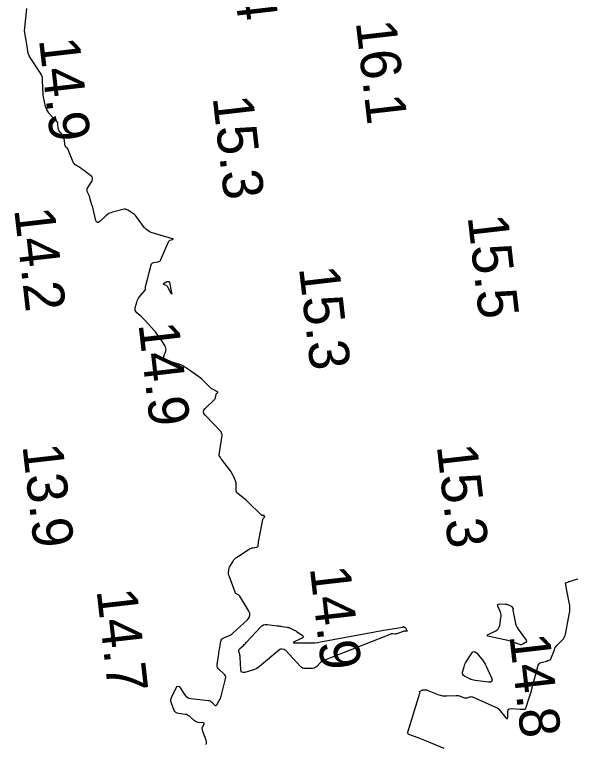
# Model space of a CAD drawing. Extents: x 1023796 to 1112670, y 656573 to 837340.
# Drawn here: x 1109781.9 to 1109851.9, y 681254.1 to 681344.7 of the extents above; entities that cross this region are included whole.
import ezdxf

# ---------------------------------------------------------------- set-up
doc = ezdxf.new("R2010")
doc.units = 0
doc.layers.add('V-CHAN-CONT-15FT', color=7, linetype='Continuous')
doc.layers.add('V-TOPO-SOUN', color=7, linetype='Continuous')

msp = doc.modelspace()

# ---------------------------------------------------------------- linework, layer by layer
at = {"layer": 'V-CHAN-CONT-15FT'}
for points in [[(1109805.702, 681253.953), (1109805.762, 681254.12), (1109805.769, 681254.296), (1109805.721, 681254.484), (1109805.312, 681255.535), (1109805.294, 681255.588), (1109805.279, 681255.642), (1109805.267, 681255.697), (1109805.259, 681255.752), (1109805.234, 681255.977), (1109805.232, 681256.032), (1109805.239, 681256.085), (1109805.255, 681256.136), (1109805.28, 681256.186), (1109805.449, 681256.47), (1109805.473, 681256.527), (1109805.469, 681256.57), (1109805.437, 681256.599), (1109805.378, 681256.614), (1109804.737, 681256.684), (1109804.61, 681256.707), (1109804.491, 681256.749), (1109804.38, 681256.809), (1109804.278, 681256.888), (1109803.692, 681257.409), (1109803.556, 681257.513), (1109803.41, 681257.593), (1109803.252, 681257.65), (1109803.084, 681257.682), (1109802.279, 681257.777), (1109802.102, 681257.819), (1109801.955, 681257.901), (1109801.837, 681258.021), (1109801.75, 681258.181), (1109801.394, 681259.06), (1109801.334, 681259.265), (1109801.32, 681259.468), (1109801.353, 681259.669), (1109801.432, 681259.868), (1109802.003, 681260.97), (1109802.12, 681261.138), (1109802.241, 681261.198), (1109802.367, 681261.148), (1109802.498, 681260.99), (1109803.028, 681260.141), (1109803.175, 681259.952), (1109803.351, 681259.81), (1109803.556, 681259.713), (1109803.791, 681259.663), (1109805.989, 681259.422), (1109806.106, 681259.399), (1109806.213, 681259.356), (1109806.311, 681259.294), (1109806.398, 681259.213), (1109806.728, 681258.849), (1109806.808, 681258.783), (1109806.883, 681258.766), (1109806.954, 681258.797), (1109807.02, 681258.878), (1109807.344, 681259.414), (1109807.414, 681259.541), (1109807.474, 681259.672), (1109807.525, 681259.806), (1109807.566, 681259.945), (1109808.121, 681262.115), (1109808.145, 681262.297), (1109808.119, 681262.462), (1109808.043, 681262.611), (1109807.917, 681262.744), (1109807.314, 681263.244), (1109807.185, 681263.378), (1109807.102, 681263.528), (1109807.064, 681263.696), (1109807.07, 681263.881), (1109807.272, 681265.228), (1109807.301, 681265.415), (1109807.331, 681265.601), (1109807.363, 681265.787), (1109807.396, 681265.973), (1109807.541, 681266.773), (1109807.584, 681266.918), (1109807.658, 681267.038), (1109807.761, 681267.135), (1109807.895, 681267.206), (1109808.489, 681267.443), (1109808.633, 681267.509), (1109808.77, 681267.587), (1109808.899, 681267.677), (1109809.021, 681267.779), (1109810.839, 681269.454), (1109811.054, 681269.714), (1109811.151, 681269.991), (1109811.131, 681270.283), (1109810.994, 681270.591), (1109809.879, 681272.385), (1109809.844, 681272.434), (1109809.804, 681272.477), (1109809.759, 681272.515), (1109809.708, 681272.546), (1109809.415, 681272.705), (1109809.402, 681272.713), (1109809.39, 681272.724), (1109809.381, 681272.736), (1109809.374, 681272.75), (1109809.349, 681272.81), (1109809.343, 681272.825), (1109809.337, 681272.84), (1109809.331, 681272.855), (1109809.326, 681272.87), (1109808.555, 681274.903), (1109808.527, 681274.992), (1109808.508, 681275.082), (1109808.499, 681275.174), (1109808.499, 681275.267), (1109808.521, 681275.643), (1109808.531, 681275.736), (1109808.553, 681275.825), (1109808.585, 681275.911), (1109808.627, 681275.994), (1109809.073, 681276.751), (1109809.171, 681276.898), (1109809.283, 681277.03), (1109809.41, 681277.148), (1109809.552, 681277.252), (1109811.085, 681278.25), (1109811.183, 681278.307), (1109811.286, 681278.352), (1109811.393, 681278.386), (1109811.505, 681278.408), (1109812.027, 681278.484), (1109812.097, 681278.504), (1109812.149, 681278.542), (1109812.181, 681278.597), (1109812.193, 681278.67), (1109812.205, 681278.995), (1109812.21, 681279.076), (1109812.218, 681279.157), (1109812.229, 681279.237), (1109812.243, 681279.317), (1109812.759, 681281.922), (1109812.77, 681281.963), (1109812.786, 681282.002), (1109812.808, 681282.039), (1109812.835, 681282.072), (1109813, 681282.252), (1109813.004, 681282.258), (1109813.005, 681282.265), (1109813.002, 681282.27), (1109812.995, 681282.275), (1109812.96, 681282.292), (1109812.952, 681282.297), (1109812.946, 681282.303), (1109812.942, 681282.311), (1109812.939, 681282.32), (1109812.927, 681282.397), (1109812.922, 681282.411), (1109812.915, 681282.42), (1109812.903, 681282.425), (1109812.889, 681282.425), (1109812.71, 681282.397), (1109812.676, 681282.396), (1109812.644, 681282.402), (1109812.615, 681282.415), (1109812.588, 681282.437), (1109810.906, 681284.109), (1109810.767, 681284.243), (1109810.625, 681284.372), (1109810.478, 681284.497), (1109810.328, 681284.617), (1109809.639, 681285.152), (1109809.542, 681285.247), (1109809.473, 681285.354), (1109809.434, 681285.476), (1109809.424, 681285.611), (1109809.443, 681286.18), (1109809.44, 681286.32), (1109809.421, 681286.458), (1109809.388, 681286.593), (1109809.339, 681286.725), (1109809.052, 681287.388), (1109808.981, 681287.539), (1109808.902, 681287.686), (1109808.814, 681287.827), (1109808.718, 681287.964), (1109807.618, 681289.441), (1109807.586, 681289.483), (1109807.555, 681289.526), (1109807.523, 681289.569), (1109807.492, 681289.612), (1109807.369, 681289.785), (1109807.343, 681289.829), (1109807.326, 681289.876), (1109807.32, 681289.925), (1109807.323, 681289.976), (1109807.682, 681292.355), (1109807.686, 681292.395), (1109807.686, 681292.436), (1109807.682, 681292.476), (1109807.674, 681292.516), (1109807.634, 681292.676), (1109807.622, 681292.714), (1109807.605, 681292.751), (1109807.583, 681292.784), (1109807.557, 681292.815), (1109805.575, 681294.88), (1109805.423, 681295.091), (1109805.375, 681295.301), (1109805.43, 681295.509), (1109805.589, 681295.715), (1109806.741, 681296.839), (1109806.791, 681296.896), (1109806.831, 681296.958), (1109806.86, 681297.026), (1109806.879, 681297.099), (1109806.948, 681297.475), (1109806.959, 681297.514), (1109806.975, 681297.549), (1109806.997, 681297.582), (1109807.024, 681297.61), (1109807.146, 681297.72), (1109807.169, 681297.746), (1109807.174, 681297.77), (1109807.162, 681297.791), (1109807.133, 681297.81), (1109806.585, 681298.069), (1109806.484, 681298.122), (1109806.389, 681298.184), (1109806.299, 681298.253), (1109806.215, 681298.33), (1109805.449, 681299.097), (1109805.292, 681299.249), (1109805.128, 681299.393), (1109804.959, 681299.531), (1109804.784, 681299.662), (1109803.679, 681300.453), (1109803.588, 681300.517), (1109803.497, 681300.581), (1109803.405, 681300.645), (1109803.313, 681300.707), (1109802.943, 681300.957), (1109802.849, 681301.015), (1109802.752, 681301.067), (1109802.651, 681301.112), (1109802.546, 681301.149), (1109800.712, 681301.73), (1109800.564, 681301.801), (1109800.475, 681301.903), (1109800.443, 681302.034), (1109800.468, 681302.196), (1109800.686, 681302.903), (1109800.721, 681303.077), (1109800.716, 681303.245), (1109800.672, 681303.408), (1109800.588, 681303.564), (1109799.896, 681304.595), (1109799.743, 681304.815), (1109799.582, 681305.03), (1109799.414, 681305.238), (1109799.239, 681305.441), (1109798.226, 681306.572), (1109798.094, 681306.715), (1109797.959, 681306.853), (1109797.819, 681306.987), (1109797.675, 681307.116), (1109797.075, 681307.64), (1109796.96, 681307.768), (1109796.891, 681307.91), (1109796.868, 681308.066), (1109796.891, 681308.237), (1109797.076, 681308.948), (1109797.131, 681309.121), (1109797.203, 681309.285), (1109797.294, 681309.44), (1109797.402, 681309.586), (1109798.119, 681310.451), (1109798.141, 681310.483), (1109798.156, 681310.517), (1109798.165, 681310.553), (1109798.168, 681310.592), (1109798.164, 681310.751), (1109798.165, 681310.79), (1109798.168, 681310.829), (1109798.174, 681310.868), (1109798.183, 681310.907), (1109798.458, 681311.913), (1109798.507, 681312.094), (1109798.555, 681312.275), (1109798.601, 681312.456), (1109798.646, 681312.638), (1109798.877, 681313.583), (1109798.921, 681313.698), (1109798.99, 681313.786), (1109799.083, 681313.847), (1109799.201, 681313.882), (1109799.723, 681313.965), (1109799.844, 681313.998), (1109799.945, 681314.057), (1109800.027, 681314.14), (1109800.089, 681314.249), (1109801.041, 681316.459), (1109801.077, 681316.525), (1109801.124, 681316.579), (1109801.182, 681316.621), (1109801.251, 681316.651), (1109801.547, 681316.748), (1109801.602, 681316.772), (1109801.621, 681316.795), (1109801.602, 681316.818), (1109801.545, 681316.84), (1109798.858, 681317.628), (1109798.78, 681317.655), (1109798.705, 681317.688), (1109798.634, 681317.728), (1109798.566, 681317.775), (1109798.3, 681317.976), (1109798.236, 681318.028), (1109798.176, 681318.084), (1109798.12, 681318.145), (1109798.068, 681318.209), (1109797.046, 681319.58), (1109796.939, 681319.711), (1109796.821, 681319.831), (1109796.692, 681319.939), (1109796.553, 681320.036), (1109795.974, 681320.4), (1109795.827, 681320.474), (1109795.675, 681320.514), (1109795.517, 681320.52), (1109795.355, 681320.492), (1109794.087, 681320.145), (1109793.852, 681320.066), (1109793.631, 681319.959), (1109793.425, 681319.827), (1109793.234, 681319.667), (1109792.492, 681318.971), (1109792.327, 681318.853), (1109792.192, 681318.838), (1109792.088, 681318.924), (1109792.014, 681319.113), (1109791.759, 681320.162), (1109791.71, 681320.358), (1109791.658, 681320.554), (1109791.605, 681320.749), (1109791.548, 681320.943), (1109791.267, 681321.896), (1109791.234, 681322.002), (1109791.198, 681322.106), (1109791.158, 681322.21), (1109791.115, 681322.311), (1109790.937, 681322.717), (1109790.905, 681322.817), (1109790.899, 681322.916), (1109790.917, 681323.013), (1109790.962, 681323.109), (1109791.522, 681324.042), (1109791.599, 681324.222), (1109791.603, 681324.387), (1109791.535, 681324.539), (1109791.396, 681324.675), (1109790.459, 681325.367), (1109790.347, 681325.447), (1109790.233, 681325.526), (1109790.118, 681325.602), (1109790.001, 681325.676), (1109789.531, 681325.968), (1109789.421, 681326.047), (1109789.328, 681326.141), (1109789.251, 681326.248), (1109789.19, 681326.369), (1109788.505, 681328.029), (1109788.488, 681328.064), (1109788.466, 681328.095), (1109788.44, 681328.123), (1109788.41, 681328.147), (1109788.279, 681328.235), (1109788.25, 681328.259), (1109788.227, 681328.288), (1109788.211, 681328.32), (1109788.201, 681328.357), (1109788.045, 681329.312), (1109788.017, 681329.433), (1109787.974, 681329.547), (1109787.915, 681329.654), (1109787.841, 681329.755), (1109787.515, 681330.141), (1109787.442, 681330.241), (1109787.387, 681330.349), (1109787.349, 681330.464), (1109787.329, 681330.586), (1109787.283, 681331.091), (1109787.262, 681331.213), (1109787.221, 681331.325), (1109787.16, 681331.428), (1109787.08, 681331.522), (1109786.424, 681332.175), (1109786.348, 681332.254), (1109786.277, 681332.336), (1109786.211, 681332.422), (1109786.149, 681332.512), (1109785.91, 681332.879), (1109785.854, 681332.972), (1109785.808, 681333.07), (1109785.772, 681333.171), (1109785.744, 681333.276), (1109785.494, 681334.442), (1109785.477, 681334.531), (1109785.464, 681334.621), (1109785.454, 681334.71), (1109785.449, 681334.801), (1109785.434, 681335.163), (1109785.431, 681335.253), (1109785.427, 681335.344), (1109785.424, 681335.435), (1109785.421, 681335.525), (1109785.386, 681336.627), (1109785.365, 681336.836), (1109785.317, 681337.037), (1109785.241, 681337.229), (1109785.137, 681337.412), (1109783.77, 681339.492), (1109783.749, 681339.527), (1109783.728, 681339.563), (1109783.71, 681339.6), (1109783.693, 681339.637), (1109783.63, 681339.79), (1109783.616, 681339.829), (1109783.604, 681339.868), (1109783.594, 681339.908), (1109783.586, 681339.948), (1109783.512, 681340.424), (1109783.497, 681340.517), (1109783.482, 681340.61), (1109783.467, 681340.703), (1109783.452, 681340.796), (1109783.147, 681342.678), (1109783.142, 681342.71), (1109783.14, 681342.743), (1109783.141, 681342.776), (1109783.143, 681342.809), (1109783.161, 681342.973), (1109783.171, 681343.071), (1109783.429, 681345.485)], [(1109835.309, 681253.431), (1109832.899, 681254.427), (1109832.695, 681254.511), (1109832.491, 681254.592), (1109832.285, 681254.672), (1109832.079, 681254.75), (1109830.892, 681255.192), (1109830.868, 681255.204), (1109830.849, 681255.219), (1109830.832, 681255.238), (1109830.82, 681255.262), (1109830.778, 681255.363), (1109830.77, 681255.388), (1109830.766, 681255.413), (1109830.767, 681255.439), (1109830.773, 681255.465), (1109832.261, 681260.312), (1109832.265, 681260.332), (1109832.266, 681260.353), (1109832.263, 681260.373), (1109832.257, 681260.393), (1109832.224, 681260.473), (1109832.219, 681260.491), (1109832.221, 681260.508), (1109832.23, 681260.522), (1109832.245, 681260.534), (1109832.558, 681260.708), (1109832.606, 681260.731), (1109832.656, 681260.746), (1109832.708, 681260.754), (1109832.762, 681260.755), (1109832.98, 681260.742), (1109833.034, 681260.737), (1109833.087, 681260.727), (1109833.139, 681260.714), (1109833.19, 681260.696), (1109834.625, 681260.129), (1109834.857, 681260.051), (1109835.092, 681259.999), (1109835.332, 681259.972), (1109835.577, 681259.971), (1109836.803, 681260.028), (1109836.928, 681260.028), (1109837.051, 681260.016), (1109837.172, 681259.991), (1109837.291, 681259.954), (1109837.836, 681259.755), (1109837.919, 681259.732), (1109838.001, 681259.724), (1109838.084, 681259.73), (1109838.167, 681259.751), (1109838.5, 681259.864), (1109838.582, 681259.884), (1109838.664, 681259.888), (1109838.746, 681259.877), (1109838.826, 681259.849), (1109841.985, 681258.463), (1109841.998, 681258.456), (1109842.009, 681258.447), (1109842.017, 681258.436), (1109842.024, 681258.422), (1109842.045, 681258.366), (1109842.051, 681258.352), (1109842.058, 681258.338), (1109842.066, 681258.326), (1109842.075, 681258.314), (1109842.944, 681257.254), (1109843.046, 681257.154), (1109843.121, 681257.135), (1109843.17, 681257.195), (1109843.192, 681257.336), (1109843.228, 681258.06), (1109843.259, 681258.217), (1109843.332, 681258.325), (1109843.449, 681258.386), (1109843.608, 681258.398), (1109844.759, 681258.321), (1109844.823, 681258.317), (1109844.888, 681258.315), (1109844.952, 681258.314), (1109845.016, 681258.314), (1109845.273, 681258.316), (1109845.332, 681258.324), (1109845.38, 681258.347), (1109845.417, 681258.386), (1109845.442, 681258.439), (1109845.906, 681259.849), (1109845.988, 681260.105), (1109846.066, 681260.362), (1109846.141, 681260.62), (1109846.213, 681260.879), (1109846.998, 681263.806), (1109847.046, 681263.926), (1109847.118, 681264.021), (1109847.214, 681264.091), (1109847.334, 681264.136), (1109848.022, 681264.308), (1109848.075, 681264.322), (1109848.127, 681264.337), (1109848.179, 681264.354), (1109848.23, 681264.373), (1109848.434, 681264.451), (1109848.481, 681264.474), (1109848.52, 681264.506), (1109848.551, 681264.545), (1109848.574, 681264.592), (1109848.991, 681265.726), (1109849.07, 681265.909), (1109849.167, 681266.08), (1109849.284, 681266.238), (1109849.418, 681266.384), (1109849.995, 681266.945), (1109850.127, 681267.093), (1109850.231, 681267.255), (1109850.309, 681267.431), (1109850.361, 681267.621), (1109850.846, 681270.116), (1109850.9, 681270.484), (1109850.919, 681270.853), (1109850.901, 681271.221), (1109850.848, 681271.589), (1109850.436, 681273.741), (1109850.43, 681273.77), (1109850.423, 681273.8), (1109850.415, 681273.829), (1109850.405, 681273.859), (1109850.367, 681273.974), (1109850.362, 681274.001), (1109850.367, 681274.023), (1109850.381, 681274.04), (1109850.405, 681274.053), (1109850.657, 681274.141), (1109850.709, 681274.159), (1109850.76, 681274.177), (1109850.812, 681274.193), (1109850.864, 681274.21), (1109851.612, 681274.442), (1109851.754, 681274.483), (1109851.898, 681274.519)]]:
    msp.add_lwpolyline(points, dxfattribs=at)
for points in [[(1109801.14, 681311.438), (1109801.143, 681311.426), (1109801.146, 681311.413), (1109801.406, 681310.125), (1109801.425, 681310.005), (1109801.416, 681309.96), (1109801.381, 681309.989), (1109801.319, 681310.094), (1109800.935, 681310.815), (1109800.897, 681310.876), (1109800.85, 681310.929), (1109800.796, 681310.974), (1109800.735, 681311.012), (1109800.466, 681311.148), (1109800.418, 681311.181), (1109800.402, 681311.215), (1109800.416, 681311.25), (1109800.46, 681311.287), (1109800.761, 681311.472), (1109800.792, 681311.489), (1109800.824, 681311.501), (1109800.857, 681311.51), (1109800.891, 681311.515), (1109801.077, 681311.531), (1109801.089, 681311.53), (1109801.099, 681311.527), (1109801.106, 681311.52), (1109801.112, 681311.509), (1109801.131, 681311.462), (1109801.136, 681311.45)], [(1109843.605, 681271.154), (1109843.647, 681271.119), (1109843.685, 681271.078), (1109843.875, 681270.852), (1109843.885, 681270.836), (1109843.889, 681270.819), (1109843.887, 681270.803), (1109843.878, 681270.786), (1109843.831, 681270.717), (1109843.821, 681270.7), (1109843.815, 681270.681), (1109843.813, 681270.662), (1109843.816, 681270.642), (1109844.105, 681269.2), (1109844.167, 681268.958), (1109844.252, 681268.727), (1109844.361, 681268.505), (1109844.494, 681268.294), (1109845.481, 681266.891), (1109845.522, 681266.809), (1109845.526, 681266.735), (1109845.493, 681266.669), (1109845.421, 681266.612), (1109845.06, 681266.397), (1109844.969, 681266.354), (1109844.876, 681266.334), (1109844.781, 681266.337), (1109844.683, 681266.363), (1109843.882, 681266.662), (1109843.715, 681266.722), (1109843.546, 681266.774), (1109843.376, 681266.821), (1109843.203, 681266.861), (1109840.89, 681267.359), (1109840.714, 681267.415), (1109840.65, 681267.485), (1109840.696, 681267.568), (1109840.853, 681267.664), (1109841.722, 681268.086), (1109841.904, 681268.2), (1109842.044, 681268.345), (1109842.143, 681268.521), (1109842.199, 681268.729), (1109842.354, 681269.704), (1109842.371, 681269.883), (1109842.364, 681270.06), (1109842.333, 681270.234), (1109842.278, 681270.406), (1109841.982, 681271.158), (1109841.954, 681271.276), (1109841.975, 681271.359), (1109842.046, 681271.407), (1109842.166, 681271.42), (1109842.881, 681271.4), (1109842.958, 681271.395), (1109843.033, 681271.383), (1109843.107, 681271.364), (1109843.18, 681271.338), (1109843.508, 681271.207), (1109843.558, 681271.183)], [(1109816.762, 681268.116), (1109816.856, 681268.061), (1109816.947, 681268.002), (1109817.665, 681267.52), (1109817.776, 681267.423), (1109817.808, 681267.332), (1109817.762, 681267.247), (1109817.637, 681267.168), (1109816.739, 681266.755), (1109816.588, 681266.673), (1109816.545, 681266.614), (1109816.609, 681266.579), (1109816.78, 681266.567), (1109818.488, 681266.564), (1109818.847, 681266.572), (1109819.204, 681266.596), (1109819.56, 681266.637), (1109819.914, 681266.695), (1109826.689, 681267.961), (1109827.034, 681268.024), (1109827.378, 681268.085), (1109827.724, 681268.143), (1109828.069, 681268.199), (1109830.116, 681268.52), (1109830.13, 681268.523), (1109830.142, 681268.528), (1109830.153, 681268.535), (1109830.164, 681268.544), (1109830.203, 681268.585), (1109830.213, 681268.593), (1109830.224, 681268.596), (1109830.235, 681268.596), (1109830.247, 681268.591), (1109830.441, 681268.477), (1109830.475, 681268.453), (1109830.504, 681268.426), (1109830.53, 681268.394), (1109830.551, 681268.359), (1109830.672, 681268.12), (1109830.686, 681268.078), (1109830.681, 681268.048), (1109830.657, 681268.029), (1109830.613, 681268.022), (1109830.399, 681268.017), (1109830.346, 681268.014), (1109830.294, 681268.007), (1109830.242, 681267.995), (1109830.191, 681267.98), (1109829.41, 681267.709), (1109829.348, 681267.691), (1109829.286, 681267.68), (1109829.223, 681267.675), (1109829.16, 681267.677), (1109828.903, 681267.696), (1109828.839, 681267.697), (1109828.776, 681267.692), (1109828.715, 681267.679), (1109828.654, 681267.659), (1109820.355, 681264.403), (1109820.218, 681264.341), (1109820.091, 681264.265), (1109819.973, 681264.175), (1109819.864, 681264.072), (1109819.448, 681263.631), (1109819.338, 681263.534), (1109819.216, 681263.464), (1109819.082, 681263.42), (1109818.937, 681263.403), (1109818.051, 681263.381), (1109817.861, 681263.395), (1109817.687, 681263.447), (1109817.529, 681263.537), (1109817.387, 681263.664), (1109815.597, 681265.623), (1109815.55, 681265.667), (1109815.497, 681265.703), (1109815.439, 681265.73), (1109815.376, 681265.747), (1109815.113, 681265.799), (1109815.049, 681265.804), (1109814.989, 681265.796), (1109814.932, 681265.775), (1109814.878, 681265.739), (1109812.328, 681263.618), (1109812.132, 681263.472), (1109811.924, 681263.348), (1109811.703, 681263.247), (1109811.47, 681263.169), (1109810.516, 681262.904), (1109810.306, 681262.877), (1109810.153, 681262.928), (1109810.057, 681263.058), (1109810.018, 681263.266), (1109809.957, 681264.751), (1109809.95, 681264.847), (1109809.936, 681264.942), (1109809.917, 681265.036), (1109809.891, 681265.129), (1109809.777, 681265.5), (1109809.761, 681265.589), (1109809.77, 681265.672), (1109809.804, 681265.747), (1109809.863, 681265.816), (1109810.341, 681266.257), (1109810.443, 681266.353), (1109810.543, 681266.452), (1109810.641, 681266.553), (1109810.737, 681266.656), (1109812.448, 681268.536), (1109812.631, 681268.699), (1109812.836, 681268.807), (1109813.06, 681268.859), (1109813.306, 681268.857), (1109814.554, 681268.71), (1109814.697, 681268.692), (1109814.84, 681268.673), (1109814.982, 681268.652), (1109815.124, 681268.63), (1109815.76, 681268.527), (1109815.867, 681268.506), (1109815.971, 681268.478), (1109816.073, 681268.443), (1109816.173, 681268.4), (1109816.569, 681268.215), (1109816.666, 681268.167)], [(1109837.874, 681263.931), (1109837.948, 681264.084), (1109838.036, 681264.231), (1109838.715, 681265.278), (1109838.856, 681265.44), (1109839.004, 681265.501), (1109839.159, 681265.46), (1109839.319, 681265.316), (1109839.975, 681264.541), (1109840.132, 681264.342), (1109840.274, 681264.135), (1109840.402, 681263.918), (1109840.515, 681263.691), (1109841.184, 681262.232), (1109841.266, 681261.969), (1109841.228, 681261.792), (1109841.071, 681261.702), (1109840.796, 681261.699), (1109839.144, 681261.896), (1109838.967, 681261.925), (1109838.795, 681261.97), (1109838.628, 681262.03), (1109838.466, 681262.105), (1109837.813, 681262.446), (1109837.685, 681262.537), (1109837.606, 681262.65), (1109837.575, 681262.784), (1109837.593, 681262.94), (1109837.763, 681263.608), (1109837.812, 681263.772)]]:
    msp.add_lwpolyline(points, close=True, dxfattribs=at)

# ---------------------------------------------------------------- texts
at = {"layer": 'V-TOPO-SOUN'}
for s, p in [('16.4 ', (1109808.221, 681356.693)), ('16.1 ', (1109824.302, 681343.803)), ('14.9 ', (1109784.921, 681341.633)), ('15.3 ', (1109806.511, 681334.423)), ('14.2 ', (1109781.841, 681320.503)), ('15.5 ', (1109838.2, 681319.6)), ('15.3 ', (1109817.241, 681313.223)), ('14.9 ', (1109797.291, 681306.233)), ('13.9 ', (1109782.861, 681291.113)), ('15.3 ', (1109834.371, 681291.083)), ('14.9 ', (1109818.591, 681275.923)), ('14.7 ', (1109792.081, 681273.103)), ('14.8 ', (1109843.391, 681267.493))]:
    msp.add_text(s, height=5, rotation=276.55942, dxfattribs=at).set_placement(p)

doc.saveas('drawing.dxf')
